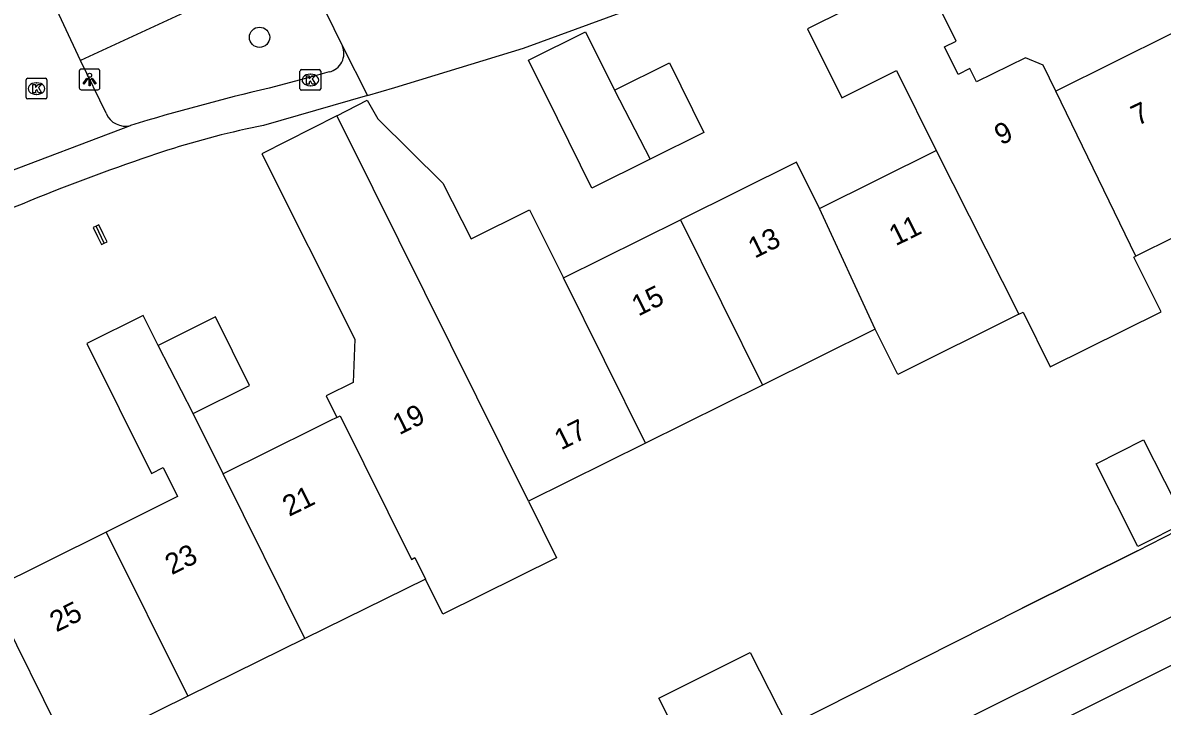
# Model space of a CAD drawing. Extents: x 157793 to 159380, y 380882 to 382313.
# Drawn here: x 158277.7 to 158332.8, y 381502.5 to 381535.5 of the extents above; entities that cross this region are included whole.
import ezdxf

# ---------------------------------------------------------------- set-up
doc = ezdxf.new("R2010")
doc.units = 0
for name, color, linetype in [('IMGEO_Boom', 7, 'Continuous'), ('IMGEO_Kolk', 7, 'Continuous'), ('IMGEO_Lichtpunt', 7, 'Continuous'), ('IMGEO_Muur', 7, 'Continuous'), ('IMGEO_Pand', 7, 'Continuous'), ('IMGEO_Pand_nummerreeks', 7, 'Continuous'), ('IMGEO_Parkeervlak_open', 7, 'Continuous'), ('IMGEO_Rijbaan_lokaal_open', 7, 'Continuous'), ('IMGEO_Voetpad_open', 7, 'Continuous')]:
    doc.layers.add(name, color=color, linetype=linetype)

msp = doc.modelspace()

# ---------------------------------------------------------------- linework, layer by layer
at = {"layer": 'IMGEO_Boom'}
msp.add_circle((158289.149, 381534.826), 0.489, dxfattribs=at)
at = {"layer": 'IMGEO_Kolk'}
for p, q in [((158291.102, 381532.339), (158291.102, 381533.191)), ((158291.177, 381533.265), (158292.029, 381533.265)), ((158291.59, 381533.045), (158291.615, 381533.045)), ((158292.103, 381533.191), (158292.103, 381532.339)), ((158277.874, 381531.922), (158277.874, 381532.774)), ((158277.949, 381532.848), (158278.801, 381532.848)), ((158278.362, 381532.628), (158278.387, 381532.628)), ((158278.875, 381532.774), (158278.875, 381531.922)), ((158291.613, 381532.485), (158291.588, 381532.485)), ((158278.801, 381531.848), (158277.949, 381531.848)), ((158278.385, 381532.068), (158278.36, 381532.068)), ((158292.029, 381532.265), (158291.177, 381532.265))]:
    msp.add_line(p, q, dxfattribs=at)
for points in [[(158291.102, 381532.339), (158291.102, 381533.191)], [(158291.177, 381533.265), (158292.029, 381533.265)], [(158291.423, 381532.965), (158291.546, 381532.965), (158291.546, 381532.814), (158291.676, 381532.965), (158291.84, 381532.965), (158291.694, 381532.814), (158291.847, 381532.565), (158291.695, 381532.565), (158291.61, 381532.729), (158291.546, 381532.662), (158291.546, 381532.565), (158291.423, 381532.565), (158291.423, 381532.965)], [(158292.103, 381533.191), (158292.103, 381532.339)], [(158277.874, 381531.922), (158277.874, 381532.774)], [(158277.949, 381532.848), (158278.801, 381532.848)], [(158278.195, 381532.548), (158278.318, 381532.548), (158278.318, 381532.397), (158278.448, 381532.548), (158278.612, 381532.548), (158278.466, 381532.397), (158278.619, 381532.148), (158278.467, 381532.148), (158278.382, 381532.312), (158278.318, 381532.245), (158278.318, 381532.148), (158278.195, 381532.148), (158278.195, 381532.548)], [(158278.875, 381532.774), (158278.875, 381531.922)], [(158278.801, 381531.848), (158277.949, 381531.848)], [(158292.029, 381532.265), (158291.177, 381532.265)]]:
    msp.add_lwpolyline(points, dxfattribs=at)
for centre, start, end in [((158291.179, 381533.189), 91.552, 178.448), ((158291.179, 381533.189), 91.552, 178.448), ((158292.027, 381533.189), 1.552, 88.448), ((158292.027, 381533.189), 1.552, 88.448), ((158277.951, 381532.772), 91.552, 178.448), ((158277.951, 381532.772), 91.552, 178.448), ((158278.799, 381532.772), 1.552, 88.448), ((158278.799, 381532.772), 1.552, 88.448), ((158291.179, 381532.341), 181.552, 268.448), ((158291.179, 381532.341), 181.552, 268.448), ((158292.027, 381532.341), 271.552, 358.448), ((158292.027, 381532.341), 271.552, 358.448), ((158277.951, 381531.924), 181.552, 268.448), ((158277.951, 381531.924), 181.552, 268.448), ((158278.799, 381531.924), 271.552, 358.448), ((158278.799, 381531.924), 271.552, 358.448)]:
    msp.add_arc(centre, 0.0765, start, end, dxfattribs=at)
for centre, major_axis, ratio, start_param, end_param in [((158291.589, 381532.765), (-0.387, 0.002), 0.722429, 4.712389, 7.853982), ((158291.614, 381532.765), (-0.39, 0.002), 0.717154, 1.570796, 4.712389), ((158278.361, 381532.348), (-0.387, 0.002), 0.722429, 4.712389, 7.853982), ((158278.386, 381532.348), (-0.39, 0.002), 0.717154, 1.570796, 4.712389)]:
    msp.add_ellipse(centre, major_axis=major_axis, ratio=ratio, start_param=start_param, end_param=end_param, dxfattribs=at)
at = {"layer": 'IMGEO_Lichtpunt'}
for p, q in [((158280.438, 381533.194), (158280.438, 381532.387)), ((158280.438, 381533.194), (158280.438, 381532.387)), ((158281.34, 381533.289), (158280.532, 381533.289)), ((158281.34, 381533.289), (158280.532, 381533.289)), ((158281.434, 381532.387), (158281.434, 381533.194)), ((158281.434, 381532.387), (158281.434, 381533.194)), ((158280.532, 381532.293), (158281.34, 381532.293)), ((158280.532, 381532.293), (158281.34, 381532.293))]:
    msp.add_line(p, q, dxfattribs=at)
for points in [[(158280.812, 381532.858), (158280.851, 381532.83), (158280.663, 381532.568), (158280.625, 381532.595), (158280.812, 381532.858)], [(158280.914, 381532.81), (158280.961, 381532.81), (158280.961, 381532.488), (158280.914, 381532.488), (158280.914, 381532.81)], [(158281.024, 381532.83), (158281.062, 381532.857), (158281.249, 381532.595), (158281.21, 381532.567), (158281.024, 381532.83)]]:
    msp.add_lwpolyline(points, dxfattribs=at)
msp.add_circle((158280.937, 381532.992), 0.0994, dxfattribs=at)
for centre, start, end in [((158280.532, 381533.194), 90, 180), ((158280.532, 381533.194), 90, 180), ((158281.34, 381533.194), 0, 90), ((158281.34, 381533.194), 0, 90), ((158280.532, 381532.387), 180, 270), ((158280.532, 381532.387), 180, 270), ((158281.34, 381532.387), 270, 0), ((158281.34, 381532.387), 270, 360)]:
    msp.add_arc(centre, 0.0946, start, end, dxfattribs=at)
at = {"layer": 'IMGEO_Muur'}
msp.add_lwpolyline([(158331.554, 381510.024), (158325.988, 381507.244)], dxfattribs=at)
at = {"layer": 'IMGEO_Pand'}
for points in [[(158327.617, 381532.232), (158326.998, 381533.476), (158326.146, 381533.841), (158323.781, 381532.668), (158323.461, 381533.313), (158322.897, 381533.033), (158322.234, 381534.367), (158322.798, 381534.647), (158321.14, 381537.984), (158315.617, 381535.24), (158317.275, 381531.904), (158319.918, 381533.217), (158321.835, 381529.36)], [(158308.02, 381528.939), (158305.204, 381527.541), (158303.536, 381530.9), (158302.136, 381533.721), (158304.895, 381535.092), (158306.295, 381532.271)], [(158333.191, 381535.001), (158327.617, 381532.232)], [(158306.295, 381532.271), (158308.945, 381533.587), (158310.613, 381530.227), (158308.02, 381528.939)], [(158292.885, 381531.04), (158294.347, 381531.783), (158294.856, 381530.887), (158298.003, 381527.786), (158299.372, 381525.094), (158302.195, 381526.496), (158303.832, 381523.2)], [(158306.295, 381532.271), (158308.02, 381528.939)], [(158331.484, 381524.25), (158327.617, 381532.232)], [(158292.885, 381531.04), (158289.254, 381529.194), (158293.752, 381520.252), (158293.672, 381518.153), (158292.362, 381517.502), (158292.878, 381516.462)], [(158302.135, 381512.413), (158293.377, 381530.049), (158292.885, 381531.04)], [(158316.19, 381526.556), (158321.835, 381529.36)], [(158321.835, 381529.36), (158325.833, 381521.444)], [(158316.19, 381526.556), (158315.082, 381528.788), (158309.478, 381526.004)], [(158337.136, 381527.058), (158331.484, 381524.25)], [(158318.883, 381520.732), (158316.19, 381526.556)], [(158281.648, 381524.882), (158281.784, 381524.949), (158281.593, 381525.332), (158281.377, 381525.767), (158281.248, 381525.703)], [(158303.832, 381523.2), (158309.478, 381526.004)], [(158309.478, 381526.004), (158313.439, 381518.028)], [(158281.248, 381525.703), (158281.105, 381525.632), (158281.321, 381525.197), (158281.511, 381524.814), (158281.648, 381524.882)], [(158281.648, 381524.882), (158281.248, 381525.703)], [(158325.833, 381521.444), (158326.031, 381521.542), (158327.339, 381518.908), (158332.698, 381521.569), (158331.39, 381524.203), (158331.484, 381524.25)], [(158307.787, 381515.221), (158303.832, 381523.2)], [(158284.243, 381519.943), (158283.522, 381521.394), (158280.8, 381520.041), (158283.923, 381513.754), (158284.496, 381514.039), (158285.19, 381512.642), (158281.738, 381510.927)], [(158325.833, 381521.444), (158319.975, 381518.534), (158318.883, 381520.732)], [(158285.939, 381516.654), (158288.669, 381518.01), (158287.023, 381521.324), (158284.243, 381519.943)], [(158318.883, 381520.732), (158313.439, 381518.028)], [(158285.939, 381516.654), (158284.243, 381519.943)], [(158313.439, 381518.028), (158307.787, 381515.221)], [(158287.389, 381513.734), (158285.939, 381516.654)], [(158292.878, 381516.462), (158292.541, 381516.293), (158291.799, 381515.924), (158287.389, 381513.734)], [(158292.878, 381516.462), (158293.039, 381516.543), (158296.484, 381509.606), (158296.653, 381509.69), (158297.165, 381508.658)], [(158329.562, 381514.225), (158331.856, 381515.384), (158333.874, 381511.388), (158331.58, 381510.229), (158329.562, 381514.225)], [(158307.787, 381515.221), (158302.135, 381512.413)], [(158291.338, 381505.784), (158287.389, 381513.734)], [(158302.135, 381512.413), (158303.492, 381509.678), (158298.009, 381506.957), (158297.165, 381508.658)], [(158281.738, 381510.927), (158276.087, 381508.12)], [(158281.738, 381510.927), (158285.679, 381502.993)], [(158276.087, 381508.12), (158280.019, 381500.202)], [(158297.165, 381508.658), (158291.338, 381505.784)], [(158291.338, 381505.784), (158285.679, 381502.993)], [(158310.247, 381499.326), (158308.441, 381502.906), (158312.854, 381505.11), (158314.661, 381501.53)], [(158285.679, 381502.993), (158280.019, 381500.202)]]:
    msp.add_lwpolyline(points, dxfattribs=at)
at = {"layer": 'IMGEO_Parkeervlak_open'}
msp.add_lwpolyline([(158283.51, 381540.35), (158285.529, 381536.03), (158280.496, 381533.703)], dxfattribs=at)
at = {"layer": 'IMGEO_Rijbaan_lokaal_open'}
for points in [[(158280.496, 381533.703), (158275.531, 381544.327)], [(158281.74, 381531.154), (158280.496, 381533.703)], [(158276.441, 381528.115), (158282.915, 381530.571)], [(158364.219, 381519.993), (158323.239, 381499.498)]]:
    msp.add_lwpolyline(points, dxfattribs=at)
msp.add_arc((158282.655, 381531.522), 0.986, 201.9135, 285.3081, dxfattribs=at)
at = {"layer": 'IMGEO_Voetpad_open'}
for points in [[(158289.365, 381543.069), (158289.434, 381541.995), (158293.155, 381534.4)], [(158294.368, 381532.021), (158295.677, 381532.399), (158301.895, 381534.304), (158307.584, 381536.386), (158313.911, 381538.932)], [(158293.155, 381534.4), (158294.368, 381532.021)], [(158292.515, 381533.152), (158291.605, 381532.907), (158289.613, 381532.37)], [(158294.368, 381532.021), (158289.336, 381530.568), (158288.466, 381530.384)], [(158314.661, 381501.53), (158325.988, 381507.244), (158331.554, 381510.024), (158334.071, 381511.302), (158354.167, 381521.141), (158359.971, 381524.023), (158359.996, 381524.036)], [(158290.721, 381485.284), (158292.396, 381486.391), (158323.691, 381502.101), (158328.215, 381504.357), (158335.434, 381507.954), (158339.842, 381510.182), (158360.378, 381520.424)]]:
    msp.add_lwpolyline(points, dxfattribs=at)
for centre, radius, start, end in [((158292.3, 381534.05), 0.924, 283.4626, 22.2381), ((158314.459, 381426.495), 108.751, 103.20686, 106.86139), ((158297.938, 381487.746), 43.678, 102.5247, 108.8251), ((158319.075, 381425.765), 109.163, 108.82849, 115.74678)]:
    msp.add_arc(centre, radius, start, end, dxfattribs=at)

# ---------------------------------------------------------------- texts
at = {"layer": 'IMGEO_Pand_nummerreeks'}
for s, rotation, p in [('7', 26.4161, (158331.564, 381530.53)), ('9', 26.379, (158324.966, 381529.594)), ('11', 26.4146, (158319.875, 381524.725)), ('13', 26.4141, (158313.07, 381524.127)), ('15', 26.4141, (158307.445, 381521.333)), ('19', 26.4248, (158295.899, 381515.597)), ('17', 26.4191, (158303.709, 381514.869)), ('21', 26.4134, (158290.576, 381511.654)), ('23', 26.4136, (158284.904, 381508.839)), ('25', 26.4136, (158279.333, 381506.072))]:
    msp.add_text(s, height=1, rotation=rotation, dxfattribs=at).set_placement(p)

doc.saveas('drawing.dxf')
